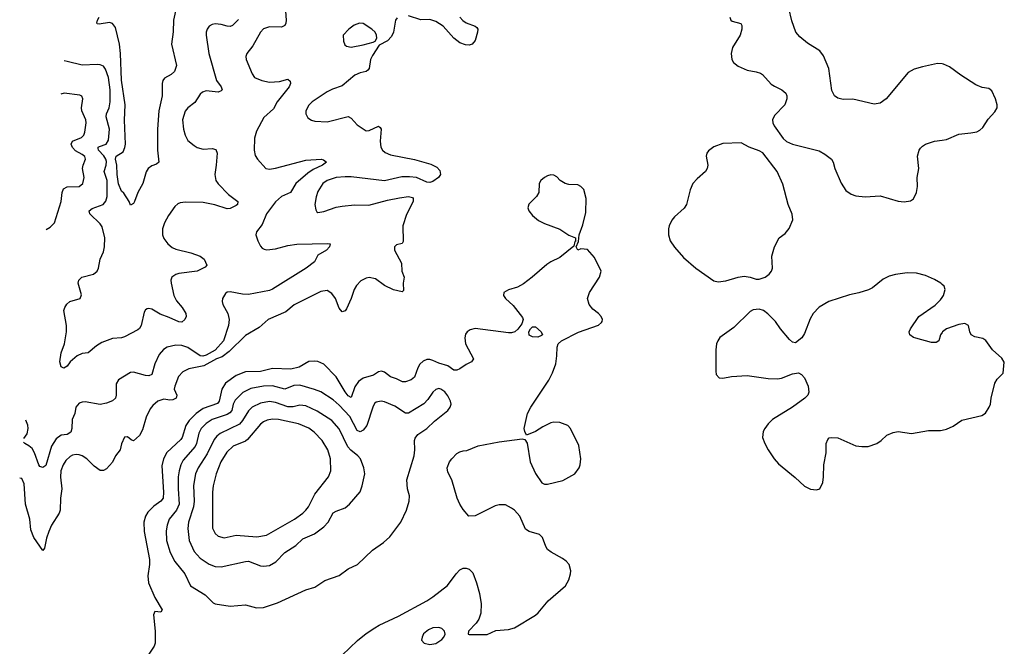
# Model space of a CAD drawing. Header units: inches. Extents: x 1603819 to 1745079, y 385938 to 533966.
# Tile 453 of 561: x 1613897 to 1620412, y 484990 to 489133. Entities that reach past the tile are written whole.
import ezdxf

# ---------------------------------------------------------------- set-up
doc = ezdxf.new("R2010")
doc.units = ezdxf.units.IN
doc.header["$MEASUREMENT"] = 0
doc.layers.add('B6418', color=7, linetype='Continuous')
doc.layers.add('B6428', color=7, linetype='Continuous')

msp = doc.modelspace()

# ---------------------------------------------------------------- linework, layer by layer
at = {"layer": 'B6418', "color": 5}
for points, elevation in [([(1615652, 489248), (1615659.2, 489130), (1615658.5, 489110), (1615650, 489094), (1615630, 489083.5), (1615550, 489086.2), (1615510, 489072.1), (1615490, 489049.6), (1615439.7, 488960.3), (1615399.7, 488910), (1615393.8, 488890), (1615394.3, 488870), (1615433.9, 488773.9), (1615450.5, 488750), (1615498.8, 488730), (1615550, 488719.1), (1615615, 488725), (1615670, 488740.7), (1615687.3, 488727.3), (1615688, 488710), (1615679.5, 488690), (1615600.8, 488590), (1615575.6, 488544.4), (1615512.8, 488487.2), (1615464, 488396), (1615449.3, 488350), (1615447.3, 488270), (1615454.8, 488234.8), (1615470, 488210.3), (1615526, 488150), (1615550, 488143.9), (1615590, 488150.2), (1615790, 488203.9), (1615890.3, 488210.2), (1615906.2, 488206.2), (1615926.8, 488190), (1615899.1, 488170), (1615838, 488142), (1615802.9, 488117.1), (1615723.9, 488050), (1615688.9, 487991.1), (1615630, 487964.8), (1615590, 487928.8), (1615529.3, 487850), (1615501.3, 487778.7), (1615462.8, 487730), (1615458.8, 487710), (1615473, 487670), (1615490, 487636), (1615502, 487622), (1615514.6, 487614.6), (1615532.2, 487612.2), (1615590, 487616.9), (1615670, 487639), (1615730, 487647.7), (1615933.1, 487653.1), (1615951, 487650), (1615946.8, 487630), (1615927.3, 487610), (1615870, 487576.9), (1615847.4, 487532.6), (1615792.7, 487490), (1615570, 487350.8), (1615550, 487343.1), (1615410, 487316.8), (1615370, 487317.3), (1615290, 487334.2), (1615270, 487331), (1615258.5, 487321.5), (1615238.7, 487290), (1615236.5, 487270), (1615240.3, 487250), (1615273.6, 487190), (1615281.6, 487150), (1615279, 487110), (1615244.6, 487010), (1615190, 486948.6), (1615130, 486915.4), (1615108, 486908), (1615089.8, 486910), (1615010, 486964.9), (1614970, 486978), (1614930, 486981.8), (1614873.3, 486966.7), (1614848.1, 486951.9), (1614820, 486920), (1614790, 486858.4), (1614770, 486787.3), (1614750, 486777.7), (1614730, 486779.3), (1614650, 486801.7), (1614630, 486799.7), (1614550, 486752.8), (1614534.1, 486725.9), (1614535.6, 486650), (1614530.3, 486630), (1614510, 486613.3), (1614470, 486596.9), (1614430, 486588), (1614330, 486605.4), (1614310, 486605.1), (1614290, 486597.4), (1614269, 486570), (1614261.1, 486530), (1614244.4, 486490), (1614240.9, 486430), (1614234.5, 486405.5), (1614210, 486391.1), (1614170, 486385.5), (1614137.4, 486362.6), (1614107.3, 486312.7), (1614070, 486185.6), (1614050, 486171.6), (1614030, 486179.6), (1614023.9, 486190), (1613994.5, 486270), (1613978, 486298), (1613956.4, 486316.4), (1613929.6, 486330), (1613922, 486340.5)], 460), ([(1614928.2, 489190), (1614913.4, 489130), (1614912.2, 489052.2), (1614902, 488970), (1614933.4, 488830), (1614920.4, 488790), (1614899.1, 488770), (1614854.1, 488745.9), (1614843.2, 488730), (1614838.2, 488710), (1614839.1, 488630), (1614817.5, 488530), (1614809.2, 488409.2), (1614808.4, 488270), (1614817.3, 488190), (1614801.6, 488178.4), (1614770, 488167), (1614747.7, 488150), (1614733.7, 488126.3), (1614710.4, 488050), (1614677.3, 487990), (1614656, 487930), (1614650, 487918), (1614630, 487906), (1614622, 487930), (1614586.6, 487986.6), (1614570, 487999.3), (1614550, 488047.3), (1614541.1, 488110), (1614539.8, 488170), (1614531, 488210), (1614535.8, 488230), (1614580.8, 488259.2), (1614592.9, 488287.1), (1614596.2, 488310), (1614590.6, 488469.4), (1614593.6, 488570), (1614570, 488734), (1614563.4, 488910), (1614555.9, 488970), (1614530, 489081.6), (1614510, 489106.6), (1614490, 489113.6), (1614423, 489103), (1614410, 489105.2), (1614407.8, 489110), (1614411.3, 489130), (1614421.5, 489150)], 420), ([(1616810, 489150.3), (1616828.2, 489128.2), (1616850, 489112.4), (1616910.8, 489090), (1616921.7, 489081.7), (1616928.4, 489070), (1616926, 489050), (1616910, 488994.5), (1616890, 488971.1), (1616870, 488965.1), (1616845.9, 488965.9), (1616810, 488979.7), (1616770, 489010.9), (1616698, 489090), (1616650, 489121.4), (1616610, 489133.6), (1616550, 489131.1), (1616470, 489158.9)], 480), ([(1620000, 488840.2), (1619970, 488842.7), (1619870, 488822), (1619815.2, 488804.8), (1619775.9, 488784.1), (1619630, 488609.4), (1619590, 488580.7), (1619550, 488574), (1619410, 488606.9), (1619346.2, 488606.2), (1619310, 488613.6), (1619287.6, 488630), (1619270, 488664), (1619250.9, 488810.9), (1619214.9, 488894.9), (1619190, 488926.6), (1619110, 488978), (1619059.3, 489019.3), (1619032.3, 489050), (1619005.6, 489125.6), (1618985, 489210)], 520), ([(1616395.3, 489144.7), (1616383.8, 489130), (1616370.3, 489050), (1616357.6, 489022.4), (1616330, 488994), (1616275.9, 488964.1), (1616230, 488897), (1616218.5, 488870), (1616209, 488811), (1616200.6, 488799.4), (1616189, 488791), (1616150, 488782.4), (1616113.7, 488766.3), (1616030, 488694.8), (1615965.8, 488674.2), (1615930, 488655.1), (1615830.9, 488589.1), (1615810, 488567.8), (1615790.2, 488530), (1615790.2, 488510), (1615804.1, 488484.1), (1615827.8, 488467.8), (1615850, 488462), (1615930, 488457.6), (1616070, 488491.8), (1616090, 488481.7), (1616130, 488436.9), (1616190, 488397.1), (1616210, 488399.3), (1616270, 488428), (1616281.1, 488421.1), (1616288.5, 488408.5), (1616282.5, 488330), (1616286.7, 488290), (1616298, 488270), (1616315, 488255), (1616350, 488240.1), (1616510, 488209.5), (1616616.7, 488176.7), (1616657.2, 488157.2), (1616676.3, 488136.3), (1616680.3, 488110), (1616668.4, 488090), (1616630, 488063.7), (1616610, 488057), (1616590, 488058.4), (1616521.2, 488090), (1616474.9, 488094.9), (1616425.8, 488094.2), (1616310, 488067.3), (1616090, 488093.7), (1616050, 488094.8), (1615990, 488088.7), (1615930.3, 488070), (1615901.5, 488050), (1615870, 487997), (1615857.3, 487962.7), (1615850.3, 487910), (1615856.4, 487876.4), (1615862.4, 487862.4), (1615870, 487857.3), (1615910, 487863.6), (1615990, 487892.9), (1616030, 487899.5), (1616111.2, 487908.8), (1616205.7, 487905.7), (1616330, 487939.5), (1616410, 487955.8), (1616470, 487963), (1616496.3, 487956.3), (1616501, 487950), (1616499.1, 487930), (1616456.2, 487843.8), (1616432.2, 487770), (1616434.4, 487665.6), (1616427.5, 487652.5), (1616390, 487644), (1616376, 487630), (1616377.3, 487610), (1616423.1, 487523.1), (1616424.9, 487470), (1616439.5, 487430), (1616433.4, 487390), (1616436.7, 487343.3), (1616427.5, 487332.5), (1616370, 487346.3), (1616310, 487375.8), (1616250, 487419.8), (1616210, 487427.7), (1616190, 487424.2), (1616154.2, 487405.8), (1616124.5, 487375.5), (1616110, 487349.5), (1616090.2, 487290), (1616059.5, 487220.5), (1616050, 487208.2), (1616030, 487201.3), (1616010, 487225.1), (1615986.4, 487290), (1615962.8, 487322.8), (1615930, 487343), (1615890, 487335.6), (1615712.8, 487247.2), (1615658.4, 487201.6), (1615541.6, 487150), (1615481.3, 487098.7), (1615390, 487043.9), (1615282, 486938), (1615235.2, 486904.8), (1615199.1, 486890), (1615115.5, 486844.5), (1615015.3, 486824.7), (1614976.3, 486803.7), (1614946.7, 486773.3), (1614923.2, 486710), (1614918.3, 486690), (1614936.6, 486650), (1614931.6, 486630), (1614910, 486618.8), (1614890, 486617.1), (1614850, 486623.5), (1614830, 486618), (1614810, 486609.8), (1614776.9, 486583.1), (1614760.4, 486559.6), (1614734.2, 486505.8), (1614710, 486421.6), (1614690, 486383.1), (1614650, 486349.3), (1614635.1, 486355.1), (1614610, 486375.1), (1614590, 486372.7), (1614570, 486328), (1614560.7, 486290), (1614531.5, 486248.5), (1614510, 486207), (1614470, 486163.7), (1614450, 486151.8), (1614430, 486153.3), (1614390, 486180.4), (1614340.9, 486230), (1614310, 486249.8), (1614290, 486256.5), (1614270, 486259.1), (1614245.8, 486254.2), (1614230, 486245), (1614202.4, 486217.6), (1614183.2, 486190), (1614169.1, 486150), (1614167.1, 486107.1), (1614174.8, 486030), (1614166.4, 485970), (1614164, 485890), (1614157.1, 485870), (1614107.5, 485790), (1614089, 485750), (1614074.3, 485705.7), (1614061.3, 485638.7), (1614050, 485622.9), (1613989.1, 485709.1), (1613970, 485759.3), (1613963.1, 485830), (1613934.2, 485930), (1613925.1, 486065.1), (1613910, 486099.1), (1613896.5, 486102.5)], 480), ([(1615345.4, 489134.6), (1615305.5, 489094.5), (1615290, 489088.7), (1615270, 489089.8), (1615230, 489101.4), (1615190, 489105.7), (1615170, 489101.3), (1615150.6, 489090), (1615137.6, 489070), (1615130.4, 489050), (1615130.3, 489029.7), (1615147.8, 488910), (1615199.8, 488730), (1615230.3, 488690), (1615237, 488670), (1615230, 488662.4), (1615210, 488654), (1615130, 488661.5), (1615106.7, 488653.3), (1615090, 488640.4), (1615055.1, 488584.9), (1615009.4, 488550.6), (1614991.3, 488528.7), (1614974.3, 488470), (1614980.2, 488410), (1614991.6, 488370), (1615010, 488334.9), (1615050, 488300.3), (1615070, 488288.9), (1615110, 488276.5), (1615170, 488280.3), (1615194.6, 488274.6), (1615203.7, 488250), (1615197.3, 488170), (1615186.7, 488110), (1615195.3, 488070), (1615210, 488047.2), (1615278.1, 487978.1), (1615340.5, 487930), (1615337.1, 487910), (1615330, 487905.1), (1615290, 487885.1), (1615270, 487882.3), (1615188.6, 487908.6), (1615110, 487923.1), (1614993.4, 487926.6), (1614957.8, 487922.2), (1614943.7, 487916.3), (1614922.9, 487897.1), (1614881.6, 487838.4), (1614854.7, 487790), (1614840.7, 487750), (1614841.2, 487710), (1614850, 487686.2), (1614875.7, 487650), (1614905.7, 487625.7), (1614930, 487615), (1615030, 487592), (1615090.5, 487570), (1615117, 487550), (1615134.8, 487510), (1615123, 487497), (1615071, 487470), (1614950, 487454.6), (1614930, 487448.6), (1614903.1, 487430), (1614897.3, 487410), (1614898.2, 487390), (1614916.8, 487310), (1614934.5, 487274.5), (1614971.8, 487230), (1614996.4, 487190), (1614998.4, 487170), (1614988.2, 487150), (1614970, 487133.6), (1614950, 487134.3), (1614884.7, 487164.7), (1614825.1, 487185.1), (1614770, 487218.5), (1614750, 487223), (1614739.9, 487220.1), (1614730, 487215.1), (1614721.1, 487198.9), (1614699.5, 487110), (1614689, 487091), (1614678.2, 487081.8), (1614590, 487035.1), (1614570, 487028.7), (1614510, 487025.3), (1614440.6, 486999.4), (1614403.7, 486976.3), (1614350.2, 486929.8), (1614310, 486925.6), (1614276.3, 486910), (1614230.6, 486870), (1614210, 486842.7), (1614189.4, 486829.4), (1614170, 486838), (1614162.7, 486870), (1614171.8, 486930), (1614193.5, 486990), (1614207.2, 487070), (1614207.1, 487110), (1614189.5, 487210), (1614196, 487230), (1614208.1, 487251.9), (1614229.2, 487270), (1614296, 487290), (1614306.3, 487313.7), (1614284.2, 487390), (1614287.3, 487410), (1614308.6, 487431.4), (1614386, 487450), (1614409.7, 487470), (1614417.8, 487490), (1614428.9, 487550), (1614450, 487597.6), (1614458.3, 487630), (1614459.9, 487690), (1614442.5, 487762.5), (1614430, 487783.1), (1614360.8, 487850), (1614355.4, 487870), (1614376, 487884), (1614448.6, 487911.4), (1614467.2, 487932.8), (1614475.8, 487964.2), (1614475.4, 488070), (1614454.8, 488130), (1614468.9, 488170), (1614470, 488195.1), (1614466.5, 488210), (1614452.6, 488232.6), (1614417.2, 488270), (1614415.5, 488284.5), (1614415.6, 488290), (1614424.9, 488295.1), (1614469.2, 488310.8), (1614484.6, 488335.4), (1614490.6, 488410), (1614468.1, 488490), (1614471.7, 488510), (1614489.4, 488550.6), (1614495.5, 488590), (1614495, 488670), (1614484.5, 488750), (1614465.3, 488805.3), (1614450, 488825.4), (1614430, 488834), (1614410, 488836.8), (1614310, 488831.5), (1614210, 488857.4), (1614191.5, 488860.7)], 440), ([(1618596.3, 489150), (1618602.8, 489130), (1618610, 489124), (1618667.7, 489107.7), (1618674, 489094), (1618675.6, 489070), (1618664.2, 489030), (1618613.2, 488950), (1618604.7, 488910), (1618609, 488870), (1618619.5, 488850), (1618650, 488825.5), (1618710, 488798.5), (1618770, 488788.8), (1618799.4, 488779.4), (1618811.4, 488771.4), (1618870, 488706.4), (1618890, 488692.4), (1618938.8, 488670), (1618966.4, 488646.4), (1618973, 488630), (1618972.7, 488610), (1618958.7, 488570), (1618890, 488500.5), (1618877.6, 488470), (1618879.7, 488450), (1618888.1, 488430), (1618947.6, 488347.6), (1618970, 488327.4), (1619009.5, 488310.5), (1619185.9, 488265.9), (1619223.9, 488243.9), (1619267.3, 488210), (1619279.3, 488190), (1619290.4, 488150), (1619331.7, 488051.7), (1619363.7, 488003.7), (1619398.4, 487978.4), (1619428.2, 487968.2), (1619490, 487962.4), (1619590, 487968.9), (1619710, 487932.7), (1619750, 487929.1), (1619790, 487935.6), (1619810, 487947.4), (1619830, 487990.7), (1619837.7, 488030), (1619835.1, 488090), (1619845.3, 488150), (1619837.4, 488230), (1619847.8, 488270), (1619856.6, 488283.4), (1619870, 488297.1), (1619891, 488309), (1619950, 488328.9), (1620000, 488336.1)], 520), ([(1614072.3, 487745.3), (1614098.5, 487761.5), (1614127.6, 487790), (1614169.9, 487930), (1614177.3, 487990), (1614185.4, 488014.6), (1614210, 488026.7), (1614289.8, 488030.2), (1614315.1, 488050), (1614323.5, 488090), (1614312.7, 488150), (1614315.8, 488170), (1614331.8, 488210), (1614327.6, 488227.6), (1614310, 488241.8), (1614265.1, 488265.1), (1614246.8, 488286.8), (1614236.8, 488310), (1614246.3, 488330), (1614306.2, 488353.8), (1614321.4, 488370), (1614327, 488390), (1614335.7, 488450), (1614334, 488470), (1614307.8, 488530), (1614305.1, 488550), (1614315.1, 488610), (1614307.5, 488627.5), (1614293.9, 488633.9), (1614190, 488647.1), (1614168.1, 488641.5)], 460), ([(1616030, 484931), (1616131.7, 485028.3), (1616190, 485074.8), (1616247.5, 485112.5), (1616275.3, 485130), (1616402, 485190), (1616590, 485290.8), (1616630, 485317.3), (1616727.2, 485392.8), (1616784, 485470), (1616810, 485496), (1616830, 485506), (1616850, 485506.8), (1616870, 485501), (1616894.7, 485474.7), (1616919.5, 485410), (1616938.5, 485338.5), (1616950.3, 485270), (1616947, 485210), (1616934.4, 485170), (1616916.5, 485143.5), (1616866, 485090), (1616864.7, 485070), (1616870, 485067.3), (1616990, 485068.5), (1617046.2, 485093.8), (1617130, 485101.5), (1617170, 485112.9), (1617310, 485196), (1617328.3, 485211.7), (1617394, 485290), (1617508.2, 485390), (1617530.9, 485430), (1617541.3, 485470), (1617542.9, 485490), (1617532.7, 485530), (1617512.9, 485552.9), (1617489.3, 485570), (1617412.5, 485612.5), (1617389.8, 485629.8), (1617376.9, 485650), (1617355.4, 485710), (1617335.1, 485730), (1617268.7, 485748.7), (1617243.7, 485763.7), (1617205.6, 485850), (1617170, 485889.6), (1617150, 485904.2), (1617110, 485924.2), (1617070, 485926), (1617042, 485918), (1616910, 485853.2), (1616869.3, 485849.3), (1616830, 485895.3), (1616810, 485928.7), (1616792.3, 485970), (1616755.1, 486090), (1616730, 486142), (1616725.1, 486170), (1616740.9, 486210), (1616755.1, 486230), (1616790, 486264), (1616810, 486275.5), (1616830, 486283), (1616854.9, 486285.1), (1616930, 486315.5), (1617070, 486342), (1617222, 486362), (1617238, 486358), (1617253.7, 486333.7), (1617273.7, 486210), (1617310, 486133.4), (1617350.7, 486070), (1617370, 486061.1), (1617390, 486061.7), (1617490, 486086.9), (1617569.7, 486130), (1617598.2, 486170), (1617605.6, 486190), (1617608.6, 486228.6), (1617596.8, 486316.8), (1617540.5, 486430), (1617522.9, 486450), (1617470, 486468.6), (1617430, 486471), (1617410, 486467.1), (1617358, 486442), (1617310, 486409.4), (1617250, 486386), (1617238, 486410), (1617235.3, 486430), (1617256, 486530), (1617278, 486570), (1617397.2, 486750), (1617422.9, 486797.1), (1617443.1, 486856.9), (1617451.2, 486910), (1617452.1, 486967.9), (1617459, 486990), (1617482, 487010), (1617593.4, 487066.6), (1617727.2, 487112.8), (1617747.3, 487130), (1617750, 487138), (1617752.4, 487150), (1617743.6, 487170), (1617727, 487190), (1617690, 487218.7), (1617664, 487250), (1617653.7, 487290), (1617666.6, 487330), (1617733.2, 487430), (1617745.2, 487470), (1617700.1, 487560.1), (1617652.9, 487612.9), (1617610, 487618), (1617590, 487608), (1617578, 487630), (1617594.6, 487665.4), (1617598, 487710), (1617623.9, 487776.1), (1617642.4, 487857.6), (1617644.8, 487950), (1617628.6, 488010), (1617610.5, 488030.5), (1617590, 488040.3), (1617530, 488044.1), (1617507, 488050), (1617473.6, 488070), (1617450, 488093.6), (1617430, 488106), (1617410, 488108), (1617390, 488101.1), (1617368.2, 488090), (1617344.4, 488070), (1617334.4, 488050), (1617331.7, 487990), (1617316, 487964), (1617266.1, 487913.9), (1617259.6, 487890), (1617264.7, 487870), (1617290, 487837.7), (1617330, 487804.7), (1617370, 487784.4), (1617470, 487747), (1617530, 487707.7), (1617574, 487690), (1617574, 487666), (1617570, 487666), (1617563.6, 487636.4), (1617470, 487561.6), (1617410, 487533), (1617384.8, 487515.2), (1617288.2, 487430), (1617230, 487386.6), (1617190, 487363.5), (1617130, 487346.9), (1617099.3, 487330), (1617097, 487310), (1617112, 487290), (1617162.7, 487242.7), (1617224.2, 487164.2), (1617227.3, 487150), (1617218.1, 487121.9), (1617192.5, 487087.5), (1617173.4, 487070), (1617150, 487062.2), (1617130, 487063.2), (1616910, 487090.6), (1616876.9, 487083.1), (1616857.4, 487070), (1616846.8, 487053.2), (1616841.8, 487030), (1616846.9, 486990), (1616898.6, 486890), (1616887, 486870), (1616850, 486852.9), (1616810, 486824.8), (1616790, 486814.8), (1616770, 486815.9), (1616730, 486843.4), (1616670, 486861), (1616630, 486880.2), (1616610, 486886), (1616590, 486885.7), (1616565.3, 486874.7), (1616544.4, 486855.6), (1616530, 486831.2), (1616508.2, 486770), (1616487.4, 486752.6), (1616450, 486738.8), (1616430, 486738.3), (1616390, 486758.6), (1616350, 486770.8), (1616310, 486803), (1616290, 486809.7), (1616270, 486804.7), (1616236.7, 486783.3), (1616170, 486761.8), (1616139.4, 486740.6), (1616114.3, 486705.7), (1616090, 486634.7), (1616070, 486646.2), (1616050, 486672.3), (1615990.8, 486770.8), (1615910, 486854.5), (1615870, 486871.9), (1615850, 486875.3), (1615810, 486872.7), (1615745.4, 486834.6), (1615690, 486821.9), (1615570, 486826.9), (1615490, 486807.9), (1615390, 486803.6), (1615330, 486780.9), (1615257.3, 486730), (1615233.2, 486690), (1615216.1, 486610), (1615204.6, 486595.4), (1615110, 486563.1), (1615064.8, 486530), (1615017.2, 486482.8), (1614995.5, 486450), (1614970.6, 486370), (1614962.7, 486357.3), (1614870, 486271.5), (1614847, 486230), (1614837.7, 486182.3), (1614847.9, 486010), (1614844.8, 485970), (1614831.2, 485950), (1614783.3, 485916.7), (1614744.2, 485875.8), (1614728.1, 485850), (1614718, 485810), (1614720.5, 485750), (1614755.5, 485564.5), (1614755.6, 485530), (1614743.6, 485456.4), (1614748.7, 485410), (1614791.5, 485311.5), (1614838.8, 485230), (1614830, 485215.3), (1614790, 485219.3), (1614781.8, 485198.2), (1614793.2, 485090), (1614792.2, 485010), (1614786.3, 484990), (1614717.5, 484890)], 520), ([(1620000, 487382.9), (1619992.4, 487390), (1619950, 487415.7), (1619890, 487442.2), (1619830, 487457.2), (1619770, 487458.7), (1619691.4, 487448.6), (1619650, 487437), (1619610, 487417.4), (1619539.3, 487360.7), (1619513.7, 487346.3), (1619450, 487326.4), (1619386.3, 487313.7), (1619250, 487269.7), (1619187.3, 487232.7), (1619146, 487190), (1619126, 487154), (1619090, 487059), (1619073, 487030), (1619030, 486997.2), (1619010, 487001.2), (1618990, 487019), (1618930, 487089.2), (1618896.6, 487136.6), (1618847.7, 487187.7), (1618819, 487210), (1618790, 487219.5), (1618750, 487214.5), (1618730, 487203.7), (1618621.7, 487098.3), (1618530, 487032), (1618516.4, 487010), (1618506.7, 486990), (1618502.4, 486950), (1618502.4, 486810), (1618506, 486786), (1618524.9, 486764.9), (1618550, 486762), (1618606.6, 486773.4), (1618710, 486781.1), (1618850, 486760.5), (1618910, 486759.1), (1618937.5, 486762.5), (1619010, 486790.7), (1619050, 486797.3), (1619070, 486786), (1619090, 486764.7), (1619114, 486710), (1619117.3, 486670), (1619110.7, 486650), (1619090.8, 486630), (1619010.4, 486570), (1618878.7, 486490), (1618850, 486461.6), (1618826.7, 486430), (1618816.4, 486410), (1618812.7, 486370), (1618826, 486330), (1618848.2, 486290), (1618888.4, 486230), (1618917, 486197), (1619026.9, 486106.9), (1619090, 486048), (1619130, 486028.7), (1619170, 486023.8), (1619190, 486030.8), (1619210, 486072), (1619215.6, 486110), (1619217.7, 486190), (1619233.7, 486270), (1619234, 486330), (1619243.6, 486356.4), (1619252.7, 486367.3), (1619270, 486371), (1619310, 486367.3), (1619430, 486316), (1619470, 486310.3), (1619510, 486311.7), (1619568.8, 486331.2), (1619597, 486350), (1619634.3, 486385.7), (1619675.6, 486404.4), (1619710.3, 486410.3), (1619796.7, 486396.7), (1619910, 486415.8), (1619990, 486416.9), (1620000, 486418.9)], 520), ([(1620000, 487065.2), (1619990.4, 487050), (1619979.1, 487010), (1619961.6, 486998.4), (1619930, 486999.6), (1619826.3, 487026.3), (1619810, 487031.6), (1619787, 487050), (1619781.6, 487070), (1619791.3, 487090), (1619845.7, 487170), (1619954.2, 487245.8), (1619990, 487281.5), (1620000, 487295.9)], 520), ([(1613924.5, 486364.3), (1613944.9, 486395.1), (1613953.4, 486430), (1613950, 486451.5), (1613937.4, 486484.3)], 460)]:
    msp.add_lwpolyline(points, dxfattribs=dict(at, elevation=elevation))
for points, elevation in [([(1616144.7, 489110), (1616110, 489096), (1616073.7, 489070), (1616037.6, 489030), (1616039.5, 488990), (1616047.8, 488967.7), (1616058.9, 488958.9), (1616090.3, 488950.3), (1616170, 488965.8), (1616236.2, 488983.8), (1616249.5, 488990.5), (1616259.3, 489010), (1616257.6, 489030), (1616247.8, 489050), (1616227.6, 489070), (1616170, 489106.6)], 480), ([(1618670, 488319), (1618550, 488314.5), (1618490, 488291.6), (1618454.1, 488265.9), (1618443.1, 488250), (1618438.4, 488230), (1618450.4, 488170), (1618446, 488150), (1618434.9, 488130), (1618379.1, 488080.9), (1618351.2, 488048.8), (1618332, 488008), (1618309.1, 487910.9), (1618292.7, 487887.3), (1618230, 487829.6), (1618212.3, 487807.7), (1618193.1, 487770), (1618188.9, 487750), (1618188.8, 487710), (1618201.1, 487670), (1618228.3, 487628.3), (1618290, 487560.3), (1618371.1, 487491.1), (1618490, 487406), (1618518.8, 487398.8), (1618570, 487406.4), (1618650.6, 487430.6), (1618690, 487437.3), (1618730, 487430.8), (1618770, 487417.3), (1618790, 487417.3), (1618829.6, 487430.4), (1618855.1, 487450), (1618871.8, 487470), (1618878, 487490), (1618872.7, 487570), (1618890, 487631.3), (1618922.7, 487690), (1618960.7, 487719.3), (1618988.7, 487751.3), (1619011.5, 487810), (1619008, 487848), (1618980.9, 487910), (1618946.5, 488046.5), (1618909.7, 488130), (1618813.6, 488253.6), (1618790, 488266.6), (1618724, 488290)], 520), ([(1617325.8, 487034.2), (1617290, 487035.1), (1617267.3, 487047.3), (1617265.3, 487070), (1617275.6, 487090), (1617290, 487102), (1617310, 487101.3), (1617347.3, 487070), (1617356, 487050), (1617350, 487044)], 520), ([(1615750, 486715.5), (1615710, 486715.2), (1615650, 486690.5), (1615570, 486711.6), (1615510, 486710.4), (1615425.8, 486694.2), (1615372.9, 486667.1), (1615321.8, 486618.2), (1615310, 486591.5), (1615299.9, 486550), (1615287.3, 486532.7), (1615270, 486521.8), (1615170, 486489.9), (1615130, 486463.9), (1615096.6, 486430), (1615081.3, 486398.7), (1615065.9, 486330), (1615056.8, 486310), (1614979.3, 486220.7), (1614963.4, 486190), (1614951.2, 486150), (1614946.2, 486110), (1614945.7, 486030), (1614952.5, 485930), (1614935, 485890), (1614886.7, 485830), (1614872.7, 485790), (1614866.7, 485753.3), (1614868.1, 485690), (1614891.5, 485610), (1614922.7, 485550), (1614989.3, 485470), (1615027.4, 485390), (1615123, 485330), (1615177.5, 485277.5), (1615190.5, 485270.5), (1615290, 485255.3), (1615390, 485263.8), (1615464.2, 485244.2), (1615510, 485247.2), (1615602.2, 485277.8), (1615790, 485363), (1615850, 485381.6), (1615916.1, 485423.9), (1616010, 485459.1), (1616070, 485503), (1616132.3, 485530), (1616230, 485625.5), (1616304.2, 485675.8), (1616345.3, 485714.7), (1616419.5, 485810), (1616455.1, 485890), (1616473.6, 485950), (1616475.3, 485984.7), (1616462, 486030), (1616458.5, 486090), (1616506.8, 486250), (1616512, 486290), (1616508.3, 486350), (1616513.3, 486366.7), (1616531.5, 486390), (1616591.2, 486430), (1616641.5, 486478.5), (1616730, 486548.4), (1616746, 486570), (1616751.1, 486590), (1616746.9, 486610), (1616730, 486645.1), (1616710, 486672.8), (1616684, 486690), (1616670, 486693.5), (1616650, 486688), (1616630.4, 486670), (1616597.8, 486622.2), (1616570, 486593.3), (1616470, 486531.8), (1616450, 486531.8), (1616378.5, 486578.5), (1616310, 486606.8), (1616288.3, 486611.7), (1616254.9, 486605.1), (1616245, 486595), (1616234, 486570), (1616193.4, 486450), (1616170, 486418.4), (1616150, 486407.1), (1616130, 486416.5), (1616080.2, 486510), (1616010, 486584.1), (1615970, 486620.2), (1615890, 486671.4), (1615848.2, 486688.2)], 540), ([(1615550, 486609.3), (1615490, 486596.4), (1615435.2, 486570), (1615410, 486547.2), (1615370, 486482), (1615350, 486459.5), (1615222.3, 486397.7), (1615200.4, 486379.6), (1615183, 486357), (1615136.6, 486263.4), (1615076.6, 486170), (1615060.1, 486130), (1615047.1, 486052.9), (1615050.6, 485950), (1615046.9, 485913.1), (1615014.1, 485810), (1615008.7, 485768.7), (1615018.2, 485690), (1615050, 485616.4), (1615090, 485572.6), (1615150, 485532.4), (1615190, 485518.6), (1615230, 485516.2), (1615390, 485551.2), (1615410, 485552.1), (1615490, 485522.2), (1615510, 485518.8), (1615550, 485523.5), (1615592.4, 485547.6), (1615651.1, 485610), (1615723.1, 485656.9), (1615770, 485701.3), (1615846.9, 485733.1), (1615910, 485780.7), (1615937.4, 485810), (1615970, 485871.8), (1615990, 485884), (1616050, 485904.4), (1616079.7, 485930), (1616148.9, 486011.1), (1616163.5, 486050), (1616180.5, 486130), (1616173.3, 486170), (1616151.3, 486230), (1616134.7, 486250), (1616086.9, 486286.9), (1616067.9, 486307.9), (1616010, 486428.6), (1615962.8, 486482.8), (1615864.6, 486544.6), (1615790, 486578.9), (1615750, 486583.7), (1615706.3, 486573.7), (1615670, 486574.1), (1615590, 486602.5)], 560), ([(1615570, 486491.2), (1615535, 486485), (1615510, 486474.5), (1615490, 486459.4), (1615403, 486357), (1615390, 486347.3), (1615310, 486312.2), (1615266.8, 486273.2), (1615226.8, 486210), (1615197.3, 486130), (1615177.6, 486050), (1615173.2, 486010), (1615171.6, 485770), (1615190, 485736.4), (1615210, 485717.4), (1615250, 485706.9), (1615330, 485724.1), (1615465.6, 485714.4), (1615530, 485725.4), (1615715.1, 485830), (1615770.5, 485869.5), (1615790.5, 485889.5), (1615807.6, 485912.4), (1615850, 485996.1), (1615941, 486110), (1615954.8, 486150), (1615953.7, 486230), (1615935.8, 486290), (1615899, 486350), (1615845.4, 486405.4), (1615810, 486432.1), (1615741.7, 486461.7), (1615610, 486490.5)], 580), ([(1616670, 485113.3), (1616630, 485111.6), (1616600.7, 485099.3), (1616568.1, 485071.9), (1616558.8, 485050), (1616556, 485030), (1616572, 485010), (1616610, 485002), (1616650, 485008), (1616690, 485034), (1616703.7, 485050), (1616711.6, 485070), (1616706.6, 485090), (1616698.6, 485098.6), (1616690, 485106.6)], 520)]:
    msp.add_lwpolyline(points, close=True, dxfattribs=dict(at, elevation=elevation))
at = {"layer": 'B6428', "color": 5, "elevation": 520}
for points in [[(1620000, 488336.1), (1620030, 488340.3), (1620110, 488376.3), (1620190, 488383.8), (1620230, 488392.4), (1620250, 488403.1), (1620270, 488420.4), (1620303.9, 488476.1), (1620350, 488523.1), (1620364, 488550), (1620364.4, 488570), (1620354.3, 488610), (1620330, 488662.7), (1620310, 488678.4), (1620265.3, 488685.3), (1620222.2, 488702.2), (1620125.1, 488765.1), (1620050, 488820.9), (1620010, 488839.3), (1620000, 488840.2)], [(1620000, 487295.9), (1620010, 487310.4), (1620020.3, 487350), (1620013.8, 487370), (1620000, 487382.9)], [(1620000, 486418.9), (1620030, 486424.9), (1620073.6, 486446.4), (1620130, 486484.2), (1620263.9, 486516.1), (1620288.3, 486531.7), (1620312, 486570), (1620320.9, 486590), (1620325.1, 486630), (1620349.6, 486730.4), (1620364.5, 486755.5), (1620403.2, 486796.8), (1620411.7, 486868.3), (1620395.5, 486895.5), (1620333.3, 486950), (1620290, 487011.6), (1620270, 487024.2), (1620216.9, 487036.9), (1620193.2, 487050), (1620183.7, 487070), (1620174.5, 487110), (1620150, 487123.6), (1620110, 487118.3), (1620030, 487089.6), (1620003, 487070), (1620000, 487065.2)]]:
    msp.add_lwpolyline(points, dxfattribs=at)

doc.saveas('drawing.dxf')
